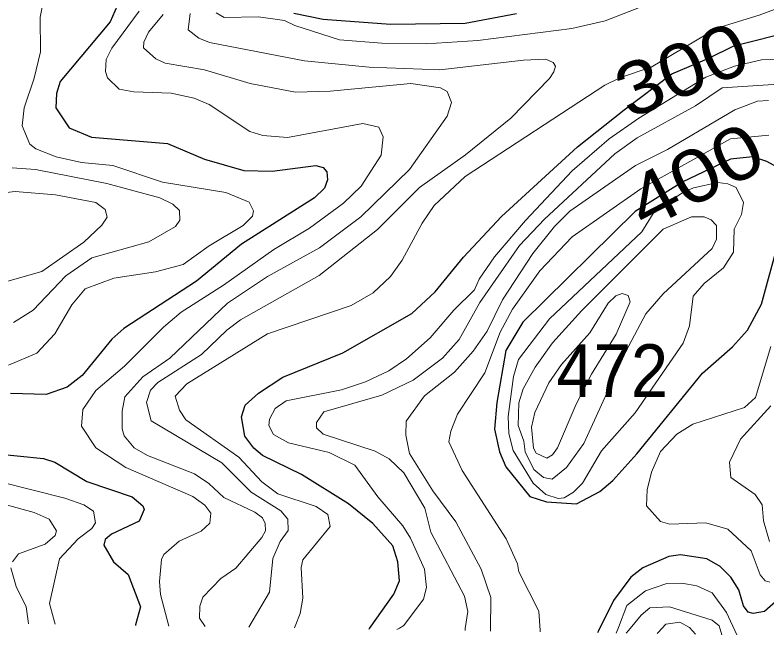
# Model space of a CAD drawing. Extents: x 673.6 to 698.9, y 7012 to 7040.1.
# Drawn here: x 695.318 to 696.46, y 7012.014 to 7012.955 of the extents above; entities that cross this region are included whole.
import ezdxf
from ezdxf.enums import TextEntityAlignment as Align

# ---------------------------------------------------------------- set-up
doc = ezdxf.new("R2010")
doc.units = 0
doc.header["$LTSCALE"] = 0.032
doc.layers.add('1', color=7, linetype='Continuous', lineweight=25)
doc.layers.add('2', color=7, linetype='Continuous', lineweight=13)
doc.layers.add('21', color=7, linetype='Continuous')
doc.layers.add('61', color=7, linetype='Continuous')

msp = doc.modelspace()

# ---------------------------------------------------------------- linework, layer by layer
at = {"layer": '1'}
for points in [[(695.4803, 7012.9858), (695.4621, 7012.9447), (695.3863, 7012.8543), (695.3809, 7012.8361), (695.3798, 7012.8143), (695.4, 7012.784), (695.434, 7012.7699), (695.5494, 7012.7601), (695.6056, 7012.7361), (695.6653, 7012.7191), (695.7084, 7012.7182), (695.7746, 7012.7264), (695.7859, 7012.7236), (695.7917, 7012.7168), (695.7926, 7012.7049), (695.7877, 7012.6922), (695.7727, 7012.6777), (695.662, 7012.6069), (695.5935, 7012.5511), (695.483, 7012.479), (695.4651, 7012.4628), (695.4199, 7012.4078), (695.397, 7012.3901), (695.3649, 7012.3789), (695.3107, 7012.3804)], [(696.0795, 7012.957), (696.0018, 7012.9425), (695.8881, 7012.9407), (695.7857, 7012.9482), (695.7416, 7012.9577)], [(695.8556, 7012.0225), (695.8561, 7012.0232), (695.8933, 7012.0756), (695.9019, 7012.0957), (695.8995, 7012.1246), (695.8918, 7012.1489), (695.8614, 7012.1827), (695.8242, 7012.2125), (695.7528, 7012.2571), (695.6937, 7012.286), (695.6804, 7012.2972), (695.667, 7012.3156), (695.6621, 7012.3447), (695.6673, 7012.3626), (695.6877, 7012.3808), (695.7245, 7012.4051), (695.816, 7012.4419), (695.9206, 7012.5018), (695.956, 7012.5347), (695.9989, 7012.5875), (696.0567, 7012.6494), (696.1721, 7012.7549), (696.2434, 7012.8113), (696.3157, 7012.866), (696.372, 7012.8896), (696.4099, 7012.9082), (696.5006, 7012.9311)], [(696.4758, 7012.7243), (696.4599, 7012.7329), (696.4382, 7012.7399), (696.4047, 7012.7362), (696.3325, 7012.7016), (696.2598, 7012.6565), (696.0891, 7012.4886), (696.0635, 7012.4455), (696.0499, 7012.3665), (696.0462, 7012.3261), (696.054, 7012.2918), (696.0632, 7012.2692), (696.0998, 7012.2238), (696.1253, 7012.2157), (696.1709, 7012.2129), (696.206, 7012.2315), (696.226, 7012.2484), (696.2624, 7012.2886), (696.3624, 7012.4114), (696.4076, 7012.4514), (696.4306, 7012.4767), (696.4517, 7012.516), (696.4773, 7012.6085)], [(695.2807, 7012.2897), (695.3612, 7012.2818), (695.3782, 7012.276)], [(695.3782, 7012.276), (695.4267, 7012.2467), (695.4956, 7012.2236), (695.5121, 7012.2098), (695.514, 7012.2043), (695.5065, 7012.1866)], [(695.5065, 7012.1866), (695.4646, 7012.1666), (695.4545, 7012.1587), (695.4526, 7012.1499), (695.4675, 7012.1247), (695.4899, 7012.1053), (695.5082, 7012.0565), (695.501, 7012.0288), (695.5008, 7012.028)], [(696.4779, 7012.068), (696.4566, 7012.0491), (696.4392, 7012.0462), (696.4318, 7012.048), (696.4245, 7012.058), (696.4172, 7012.082), (696.4051, 7012.1016), (696.3892, 7012.1175), (696.3687, 7012.129), (696.3286, 7012.1355), (696.3112, 7012.1328), (696.2716, 7012.1158), (696.2535, 7012.1015), (696.2269, 7012.0661), (696.2036, 7012.0189), (696.2027, 7012.017)]]:
    msp.add_lwpolyline(points, dxfattribs=at)
at = {"layer": '2'}
for points in [[(695.3711, 7013.0288), (695.3562, 7012.9521), (695.3563, 7012.8993), (695.3468, 7012.8591), (695.3316, 7012.8144), (695.3286, 7012.7867), (695.3404, 7012.7591), (695.3494, 7012.7519), (695.3803, 7012.7398), (695.4187, 7012.731), (695.4664, 7012.7264), (695.5416, 7012.7015), (695.6378, 7012.6857), (695.6733, 7012.6707), (695.68, 7012.6577), (695.6786, 7012.6499), (695.6643, 7012.6357)], [(696.5278, 7012.9848), (696.4484, 7012.9551), (696.3839, 7012.9353), (696.2844, 7012.8762), (696.2375, 7012.8603), (696.2138, 7012.8487), (696.0014, 7012.7099), (695.9545, 7012.6657), (695.9364, 7012.639), (695.906, 7012.5829), (695.8883, 7012.5582), (695.8618, 7012.5331), (695.8287, 7012.5139), (695.7015, 7012.4708), (695.5789, 7012.3952), (695.5612, 7012.3762), (695.5675, 7012.3551), (695.5773, 7012.3404), (695.6576, 7012.2838), (695.6927, 7012.2463), (695.7172, 7012.228), (695.7754, 7012.2087), (695.7929, 7012.1967), (695.7967, 7012.1784), (695.755, 7012.1277), (695.7525, 7012.1162), (695.7549, 7012.0694), (695.7508, 7012.0464), (695.7434, 7012.0272), (695.7423, 7012.0242)], [(695.6235, 7012.9583), (695.6357, 7012.9516), (695.6875, 7012.9524), (695.7274, 7012.9467), (695.7431, 7012.939), (695.8107, 7012.9177), (695.8749, 7012.9122), (695.9422, 7012.9114), (696.0211, 7012.9163), (696.1636, 7012.9349), (696.2145, 7012.9464), (696.278, 7012.9712)], [(695.5515, 7012.0272), (695.5386, 7012.0752), (695.5372, 7012.0949), (695.5405, 7012.1281), (695.544, 7012.1359), (695.5673, 7012.1559), (695.6007, 7012.1712), (695.6136, 7012.1836), (695.6151, 7012.1987), (695.6059, 7012.2106), (695.5878, 7012.2237), (695.4859, 7012.268), (695.4404, 7012.298), (695.4189, 7012.3308), (695.4206, 7012.3558), (695.4407, 7012.385), (695.484, 7012.4218), (695.5431, 7012.481), (695.5702, 7012.5041), (695.6347, 7012.545), (695.7108, 7012.5992), (695.7654, 7012.6313), (695.8168, 7012.6692), (695.8436, 7012.6952), (695.874, 7012.7424), (695.8773, 7012.7704), (695.8705, 7012.7846), (695.846, 7012.7906), (695.7317, 7012.7692), (695.6944, 7012.7723), (695.6746, 7012.7785), (695.6127, 7012.8192), (695.59, 7012.829), (695.5549, 7012.8366), (695.4984, 7012.8383), (695.4758, 7012.8423), (695.4581, 7012.86), (695.455, 7012.8695), (695.4563, 7012.8875), (695.4648, 7012.9047), (695.5065, 7012.9611)], [(695.673, 7012.0253), (695.7046, 7012.0785), (695.7097, 7012.1295), (695.7205, 7012.1555), (695.7325, 7012.1723), (695.7324, 7012.1895), (695.7214, 7012.2019), (695.6763, 7012.2305), (695.6319, 7012.275), (695.5246, 7012.3387), (695.5174, 7012.3665), (695.5235, 7012.3853), (695.5349, 7012.3969), (695.6012, 7012.4397), (695.6396, 7012.4764), (695.6605, 7012.4921), (695.7797, 7012.5593), (695.8685, 7012.6296), (695.9321, 7012.6932), (696.0022, 7012.7429), (696.071, 7012.7985), (696.1298, 7012.859), (696.1366, 7012.8688), (696.1387, 7012.8775), (696.1355, 7012.8831), (696.124, 7012.8881), (696.0903, 7012.8866), (695.9633, 7012.8718), (695.8556, 7012.876), (695.7577, 7012.8854), (695.6134, 7012.9136), (695.5968, 7012.9202), (695.581, 7012.9325), (695.5837, 7012.9575)], [(695.5429, 7012.9558), (695.5206, 7012.929), (695.5134, 7012.9141), (695.5129, 7012.9052), (695.5317, 7012.8886), (695.5459, 7012.8822), (695.6054, 7012.872), (695.6749, 7012.8514), (695.7439, 7012.8382), (695.7966, 7012.8394), (695.9192, 7012.8513), (695.9643, 7012.8447), (695.9741, 7012.8389)], [(695.898, 7012.0218), (695.9019, 7012.024), (695.9086, 7012.0278), (695.9384, 7012.068), (695.943, 7012.0855), (695.9398, 7012.1134), (695.9186, 7012.1605), (695.9069, 7012.1794), (695.869, 7012.2234), (695.8341, 7012.2716), (695.7951, 7012.2908), (695.7334, 7012.3054), (695.7104, 7012.318), (695.7032, 7012.3315), (695.7043, 7012.3415), (695.713, 7012.3573), (695.7295, 7012.369), (695.8138, 7012.386), (695.8501, 7012.398), (695.8855, 7012.415), (695.9126, 7012.4328), (695.9486, 7012.4649), (695.9842, 7012.507), (696.0157, 7012.5377), (696.0229, 7012.5541), (696.0463, 7012.588), (696.0932, 7012.6431), (696.1644, 7012.7185), (696.2203, 7012.7671), (696.2653, 7012.7985), (696.3672, 7012.861), (696.4109, 7012.8776), (696.4518, 7012.8873), (696.4907, 7012.8884)], [(696.0014, 7012.0202), (696.0019, 7012.0234), (696.0055, 7012.0493), (696.0005, 7012.0726), (695.9494, 7012.1697), (695.9403, 7012.2061), (695.9085, 7012.2596), (695.8863, 7012.281), (695.865, 7012.2925), (695.786, 7012.3185), (695.7757, 7012.328), (695.7758, 7012.3364), (695.7869, 7012.3523), (695.875, 7012.3778), (695.9227, 7012.4006), (695.9671, 7012.4341), (695.9925, 7012.4621), (696.0241, 7012.5184), (696.084, 7012.6053), (696.1222, 7012.6451), (696.229, 7012.7444), (696.2629, 7012.7687), (696.3517, 7012.8173), (696.3923, 7012.8446), (696.5084, 7012.8524)], [(695.9741, 7012.8389), (695.9807, 7012.8224), (695.9743, 7012.8015), (695.9172, 7012.7205), (695.8431, 7012.6486), (695.7806, 7012.6017)], [(696.4623, 7012.8251), (696.446, 7012.8242), (696.4114, 7012.811), (696.3092, 7012.7509), (696.2603, 7012.7264), (696.1608, 7012.6572), (696.1375, 7012.6341), (696.1045, 7012.593), (696.0585, 7012.5228), (696.035, 7012.475), (696.0139, 7012.4448), (695.9853, 7012.4127), (695.94, 7012.3766), (695.9121, 7012.3385), (695.9117, 7012.3168), (695.9171, 7012.2894), (695.9526, 7012.2327)], [(696.4632, 7012.7725), (696.4046, 7012.767), (696.2685, 7012.6913), (696.1644, 7012.6182), (696.1151, 7012.5664), (696.0736, 7012.5083), (696.055, 7012.4737), (696.0313, 7012.4115), (695.9901, 7012.3488), (695.9798, 7012.323), (695.9768, 7012.3068), (695.9969, 7012.2636), (696.0638, 7012.1594), (696.0811, 7012.1216), (696.0831, 7012.1094), (696.1138, 7012.0496), (696.1157, 7012.0206), (696.1158, 7012.0184)], [(695.3156, 7012.4883), (695.3454, 7012.507), (695.3952, 7012.559), (695.4344, 7012.5866), (695.521, 7012.6107), (695.5618, 7012.6338), (695.5683, 7012.6438), (695.5679, 7012.6585), (695.5575, 7012.6679), (695.538, 7012.6773), (695.4575, 7012.6995), (695.3489, 7012.7205), (695.3136, 7012.7231)], [(695.2735, 7012.6819), (695.3182, 7012.6869), (695.3793, 7012.682), (695.4404, 7012.6703), (695.4547, 7012.66), (695.458, 7012.6482), (695.4498, 7012.6358), (695.4221, 7012.6104), (695.3586, 7012.5656), (695.307, 7012.5508)], [(695.6643, 7012.6357), (695.6128, 7012.6048), (695.5734, 7012.5762), (695.531, 7012.5651), (695.4681, 7012.5554), (695.4241, 7012.5392)], [(695.7806, 7012.6017), (695.7015, 7012.5579), (695.6404, 7012.5173), (695.553, 7012.4341), (695.512, 7012.4054), (695.4846, 7012.3752), (695.4804, 7012.3533), (695.4805, 7012.3266), (695.4838, 7012.3158), (695.4988, 7012.298), (695.519, 7012.2864), (695.5904, 7012.2584), (695.6121, 7012.2437), (695.6352, 7012.2226), (695.682, 7012.2002), (695.694, 7012.1913), (695.6979, 7012.1831), (695.6982, 7012.1717), (695.6928, 7012.1616), (695.653, 7012.1151), (695.6306, 7012.0992), (695.6031, 7012.0709), (695.5987, 7012.0572), (695.598, 7012.039), (695.6064, 7012.0263)], [(695.4241, 7012.5392), (695.4043, 7012.5151), (695.3781, 7012.471), (695.3508, 7012.4415), (695.308, 7012.4234)], [(696.4646, 7012.0937), (696.4572, 7012.0959), (696.4497, 7012.105), (696.4361, 7012.1413), (696.4005, 7012.1744), (696.3675, 7012.184), (696.3125, 7012.1817), (696.2983, 7012.1857), (696.2769, 7012.2095), (696.278, 7012.2339), (696.2848, 7012.261), (696.2983, 7012.292), (696.323, 7012.3188), (696.3476, 7012.3337), (696.4261, 7012.3591), (696.4426, 7012.3741), (696.466, 7012.4515)], [(696.464, 7012.1556), (696.4551, 7012.187), (696.453, 7012.2111), (696.4421, 7012.2271), (696.4055, 7012.2525), (696.4033, 7012.2758), (696.4202, 7012.3112), (696.466, 7012.3617)], [(695.2946, 7012.2463), (695.3932, 7012.2216), (695.4221, 7012.2111), (695.4371, 7012.2016), (695.4401, 7012.1839), (695.4344, 7012.1753), (695.4139, 7012.1594), (695.3852, 7012.129), (695.3704, 7012.0616), (695.3778, 7012.0337), (695.3788, 7012.0299)], [(695.9526, 7012.2327), (695.9876, 7012.1853), (696.026, 7012.1134), (696.0407, 7012.0704), (696.0401, 7012.0206), (696.0401, 7012.0196)], [(695.3137, 7012.1249), (695.3233, 7012.137), (695.3638, 7012.1517), (695.3789, 7012.1646), (695.3809, 7012.1717), (695.3694, 7012.1896), (695.3469, 7012.1995), (695.2558, 7012.2244)], [(695.338, 7012.0305), (695.3375, 7012.0344), (695.3349, 7012.0564), (695.3194, 7012.0874), (695.3115, 7012.1153)], [(696.2312, 7012.0165), (696.2345, 7012.0251), (696.2474, 7012.0584), (696.2757, 7012.0806), (696.308, 7012.092), (696.3306, 7012.0921), (696.3536, 7012.088), (696.3771, 7012.0777), (696.3987, 7012.0475), (696.4142, 7012.0136)], [(696.3917, 7012.014), (696.3877, 7012.0275), (696.3769, 7012.0361), (696.312, 7012.0564), (696.282, 7012.0546), (696.2688, 7012.0438), (696.2496, 7012.0206), (696.246, 7012.0163)], [(696.3518, 7012.0146), (696.3424, 7012.0249), (696.3279, 7012.033), (696.3067, 7012.0301), (696.295, 7012.0174), (696.2933, 7012.0156)]]:
    msp.add_lwpolyline(points, dxfattribs=at)
for points in [[(696.2086, 7012.2934), (696.26, 7012.3511), (696.3326, 7012.4569), (696.3424, 7012.4831), (696.3478, 7012.5282), (696.365, 7012.5476), (696.3941, 7012.5712), (696.4094, 7012.595), (696.4105, 7012.6298), (696.4213, 7012.652), (696.4245, 7012.6705), (696.4134, 7012.6933), (696.4009, 7012.6987), (696.3854, 7012.7006), (696.3483, 7012.6925), (696.3319, 7012.6852), (696.2899, 7012.6579), (696.2702, 7012.6258), (696.1296, 7012.4935), (696.0828, 7012.432), (696.0753, 7012.4059), (696.0672, 7012.3455), (696.068, 7012.3196), (696.0747, 7012.2938), (696.1048, 7012.244), (696.1242, 7012.2267), (696.1429, 7012.2211), (696.152, 7012.222), (696.1664, 7012.2305), (696.1799, 7012.2442)], [(696.1338, 7012.2504), (696.1209, 7012.2528), (696.106, 7012.2651), (696.093, 7012.2918), (696.0908, 7012.3081), (696.0822, 7012.3317), (696.0831, 7012.366), (696.0899, 7012.3874), (696.1081, 7012.4204), (696.1343, 7012.4574), (696.1789, 7012.5062), (696.3027, 7012.63), (696.3454, 7012.6489), (696.3647, 7012.6484), (696.3753, 7012.6442), (696.3835, 7012.6356), (696.3834, 7012.6148), (696.3768, 7012.6007), (696.3024, 7012.5319), (696.2763, 7012.5013), (696.2462, 7012.445), (696.1821, 7012.3043), (696.1556, 7012.2677)], [(696.1702, 7012.3639), (696.1934, 7012.4097), (696.2313, 7012.4705), (696.2521, 7012.5198), (696.2491, 7012.5292), (696.2402, 7012.5322), (696.2303, 7012.5289), (696.2189, 7012.5174), (696.1908, 7012.4726), (696.1482, 7012.4245), (696.1289, 7012.3965), (696.1076, 7012.3514), (696.1026, 7012.3291), (696.1056, 7012.2971), (696.1095, 7012.2896), (696.1257, 7012.2821), (696.1342, 7012.2873), (696.1417, 7012.2978)]]:
    msp.add_lwpolyline(points, close=True, dxfattribs=at)

# ---------------------------------------------------------------- texts
at = {"layer": '21', "width": 0.95}
msp.add_text('472', height=0.08, dxfattribs=at).set_placement((696.1404, 7012.3751))
at = {"layer": '61'}
for s, rotation, width, p in [('300', 21.887, 1.15, (696.3456, 7012.8349)), ('400', 27.467, 1.2, (696.3695, 7012.6757))]:
    msp.add_text(s, height=0.08, rotation=rotation, dxfattribs=dict(at, width=width)).set_placement(p, align=Align.CENTER)

doc.saveas('drawing.dxf')
